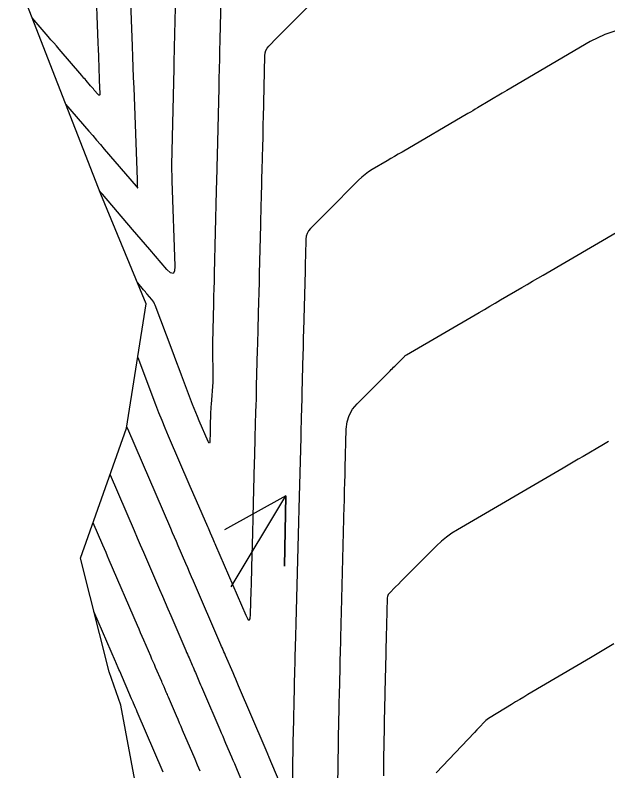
# Model space of a CAD drawing. Extents: x 954385 to 988206, y 1868364 to 1924553.
# Drawn here: x 957938.6 to 957989.3, y 1919003.2 to 1919067.8 of the extents above; entities that cross this region are included whole.
import ezdxf

# ---------------------------------------------------------------- set-up
doc = ezdxf.new("R2010")
doc.units = 0
for name, color, linetype in [('Ex_Major Contours', 7, 'Continuous'), ('Ex_Minor Contours', 7, 'Continuous'), ('Perimeter', 7, 'Continuous'), ('Slopes', 7, 'Continuous')]:
    doc.layers.add(name, color=color, linetype=linetype)

msp = doc.modelspace()

# ---------------------------------------------------------------- linework, layer by layer
at = {"layer": 'Ex_Major Contours'}
for points in [[(957952.39, 1919070.775), (957952.254, 1919065.041), (957952.243, 1919064.592), (957952.232, 1919064.143), (957952.222, 1919063.694), (957952.212, 1919063.245), (957952.024, 1919055), (957952.022, 1919054.885), (957952.022, 1919054.771), (957952.024, 1919054.656), (957952.027, 1919054.542), (957952.044, 1919054.083), (957952.048, 1919053.969), (957952.052, 1919053.854), (957952.056, 1919053.74), (957952.06, 1919053.625), (957952.314, 1919046.331), (957952.286, 1919045.894), (957952.161, 1919045.703), (957951.94, 1919045.759), (957951.623, 1919046.061), (957950.162, 1919047.763), (957949.797, 1919048.188), (957949.432, 1919048.614), (957949.066, 1919049.039), (957948.701, 1919049.464), (957946.109, 1919052.482), (957946.054, 1919052.547), (957945.948, 1919052.669), (957945.883, 1919052.745)], [(957989.383, 1919031.331), (957988.953, 1919031.08), (957987.231, 1919030.075), (957986.801, 1919029.824), (957986.37, 1919029.573), (957985.94, 1919029.322), (957985.509, 1919029.071), (957976.482, 1919023.804), (957976, 1919023.502), (957975.54, 1919023.17), (957975.102, 1919022.809), (957974.687, 1919022.419), (957971.666, 1919019.39), (957971.427, 1919019.152), (957971.189, 1919018.913), (957970.625, 1919018.348), (957970.559, 1919018.269), (957970.511, 1919018.182), (957970.481, 1919018.087), (957970.469, 1919017.984), (957970.438, 1919016.768), (957970.382, 1919014.623), (957970.372, 1919014.258), (957970.363, 1919013.894), (957970.354, 1919013.529), (957970.346, 1919013.164), (957970.272, 1919009.934), (957970.265, 1919009.609), (957970.257, 1919009.284), (957970.25, 1919008.959), (957970.242, 1919008.633), (957970.212, 1919007.333), (957970.205, 1919007.008), (957970.199, 1919006.683), (957970.194, 1919006.357), (957970.189, 1919006.032), (957970.158, 1919003.733), (957970.151, 1919003.241), (957970.145, 1919002.749)], [(957954.472, 1919003.153), (957954.253, 1919003.668), (957954.033, 1919004.182), (957952.971, 1919006.66), (957952.841, 1919006.964), (957952.711, 1919007.268), (957952.581, 1919007.572), (957952.45, 1919007.876), (957951.764, 1919009.476), (957951.716, 1919009.587), (957951.669, 1919009.699), (957951.621, 1919009.81), (957951.573, 1919009.921), (957951.381, 1919010.366), (957951.333, 1919010.477), (957951.285, 1919010.588), (957951.237, 1919010.699), (957951.189, 1919010.81), (957950.664, 1919012.023), (957950.561, 1919012.262), (957950.457, 1919012.502), (957950.354, 1919012.741), (957950.251, 1919012.98), (957949.652, 1919014.367), (957949.518, 1919014.678), (957949.384, 1919014.989), (957949.25, 1919015.3), (957949.115, 1919015.611), (957946.701, 1919021.207), (957946.563, 1919021.527), (957946.426, 1919021.846), (957946.288, 1919022.165), (957946.15, 1919022.484), (957945.323, 1919024.397)]]:
    msp.add_lwpolyline(points, dxfattribs=at)
at = {"layer": 'Ex_Minor Contours'}
for points in [[(957956.371, 1919074.945), (957956.151, 1919065.705), (957956.143, 1919065.362), (957956.135, 1919065.019), (957956.127, 1919064.676), (957956.119, 1919064.333), (957956.088, 1919062.961), (957956.081, 1919062.618), (957956.073, 1919062.275), (957956.065, 1919061.932), (957956.057, 1919061.589), (957955.925, 1919055.79), (957955.902, 1919054.807), (957955.901, 1919054.762), (957955.9, 1919054.718), (957955.899, 1919054.673), (957955.898, 1919054.629), (957955.852, 1919052.784), (957955.676, 1919045.708), (957955.659, 1919045.06), (957955.643, 1919044.411), (957955.626, 1919043.763), (957955.609, 1919043.115), (957955.523, 1919039.785), (957955.517, 1919039.505), (957955.516, 1919039.224), (957955.52, 1919038.944), (957955.527, 1919038.663), (957955.565, 1919037.541), (957955.571, 1919037.261), (957955.569, 1919036.981), (957955.56, 1919036.7), (957955.543, 1919036.421), (957955.405, 1919034.527), (957955.391, 1919034.314), (957955.379, 1919034.102), (957955.37, 1919033.889), (957955.363, 1919033.676), (957955.338, 1919032.735), (957955.333, 1919032.566), (957955.329, 1919032.397), (957955.324, 1919032.228), (957955.32, 1919032.06), (957955.302, 1919031.384), (957955.29, 1919031.256), (957955.262, 1919031.208), (957955.218, 1919031.242), (957955.159, 1919031.357), (957954.396, 1919033.123), (957954.248, 1919033.47), (957954.105, 1919033.819), (957953.966, 1919034.169), (957953.831, 1919034.521), (957952.89, 1919037.017), (957952.688, 1919037.55), (957952.487, 1919038.084), (957952.286, 1919038.617), (957952.085, 1919039.151), (957950.634, 1919042.997), (957950.578, 1919043.128), (957950.512, 1919043.252), (957950.435, 1919043.37), (957950.347, 1919043.482), (957949.953, 1919043.941), (957949.87, 1919044.037), (957949.788, 1919044.133), (957949.706, 1919044.229), (957949.623, 1919044.325), (957949.129, 1919044.9)], [(957945.534, 1919070.874), (957945.73, 1919065.418), (957945.749, 1919064.875), (957945.769, 1919064.333), (957945.81, 1919063.171), (957945.819, 1919062.938), (957945.827, 1919062.705), (957945.835, 1919062.473), (957945.844, 1919062.24), (957945.886, 1919061.085), (957945.88, 1919060.99), (957945.853, 1919060.949), (957945.806, 1919060.961), (957945.737, 1919061.026), (957945.42, 1919061.394), (957945.34, 1919061.486), (957945.261, 1919061.578), (957945.182, 1919061.67), (957945.102, 1919061.762), (957944.72, 1919062.207), (957944.629, 1919062.312), (957944.539, 1919062.417), (957944.449, 1919062.522), (957944.359, 1919062.626), (957942.406, 1919064.898), (957942.176, 1919065.165), (957941.946, 1919065.433), (957941.716, 1919065.7), (957941.486, 1919065.967), (957940.106, 1919067.572)], [(957942.968, 1919060.187), (957944.954, 1919057.88), (957945.285, 1919057.496), (957945.616, 1919057.111), (957945.947, 1919056.727), (957946.278, 1919056.342), (957948.993, 1919053.19), (957949.026, 1919053.152), (957949.118, 1919053.044), (957949.124, 1919053.038), (957949.129, 1919053.037), (957949.131, 1919053.041), (957949.132, 1919053.05), (957949.127, 1919053.176), (957949.125, 1919053.24), (957949.108, 1919053.7), (957949.106, 1919053.756), (957948.819, 1919061.59), (957948.786, 1919062.476), (957948.754, 1919063.362), (957948.722, 1919064.248), (957948.69, 1919065.134), (957948.528, 1919069.67)], [(957949.143, 1919038.534), (957950.663, 1919034.503), (957950.92, 1919033.832), (957951.185, 1919033.165), (957951.458, 1919032.501), (957951.739, 1919031.84), (957953.604, 1919027.524), (957954.138, 1919026.288), (957955.091, 1919024.084), (957955.149, 1919023.95), (957955.207, 1919023.816), (957955.264, 1919023.682), (957955.322, 1919023.548), (957955.553, 1919023.012), (957955.611, 1919022.878), (957955.669, 1919022.744), (957955.727, 1919022.61), (957955.785, 1919022.476), (957958.367, 1919016.494), (957958.543, 1919016.153), (957958.673, 1919016.053), (957958.756, 1919016.194), (957958.792, 1919016.576), (957958.845, 1919018.589), (957958.858, 1919019.093), (957958.871, 1919019.596), (957958.885, 1919020.099), (957958.898, 1919020.602), (957958.974, 1919023.523), (957958.983, 1919023.866), (957958.998, 1919024.439), (957959.001, 1919024.554), (957959.004, 1919024.668), (957959.007, 1919024.783), (957959.01, 1919024.897), (957959.133, 1919029.55), (957959.148, 1919030.092), (957959.162, 1919030.635), (957959.176, 1919031.178), (957959.191, 1919031.721), (957959.248, 1919033.892), (957959.262, 1919034.435), (957959.277, 1919034.978), (957959.291, 1919035.521), (957959.305, 1919036.063), (957959.387, 1919039.186), (957959.399, 1919039.643), (957959.41, 1919040.1), (957959.422, 1919040.556), (957959.434, 1919041.013), (957959.496, 1919043.369), (957959.501, 1919043.561), (957959.506, 1919043.752), (957959.511, 1919043.944), (957959.516, 1919044.136), (957959.536, 1919044.903), (957959.541, 1919045.095), (957959.546, 1919045.287), (957959.551, 1919045.478), (957959.556, 1919045.67), (957959.661, 1919049.876), (957959.675, 1919050.448), (957959.689, 1919051.019), (957959.703, 1919051.591), (957959.718, 1919052.163), (957959.787, 1919054.919), (957959.795, 1919055.256), (957959.803, 1919055.594), (957959.811, 1919055.931), (957959.819, 1919056.269), (957959.85, 1919057.619), (957959.858, 1919057.957), (957959.865, 1919058.294), (957959.873, 1919058.632), (957959.881, 1919058.969), (957960.002, 1919064.334), (957960.028, 1919064.567), (957960.095, 1919064.782), (957960.203, 1919064.98), (957960.352, 1919065.161), (957961.03, 1919065.85), (957961.2, 1919066.022), (957961.37, 1919066.194), (957961.539, 1919066.366), (957961.709, 1919066.537), (957963.755, 1919068.606)], [(957990.368, 1919066.559), (957989.067, 1919066.155), (957987.814, 1919065.538), (957980.693, 1919061.343), (957980.308, 1919061.117), (957978.188, 1919059.868), (957977.984, 1919059.748), (957977.78, 1919059.628), (957977.577, 1919059.508), (957977.373, 1919059.389), (957971.738, 1919056.091), (957971.418, 1919055.904), (957971.098, 1919055.717), (957970.778, 1919055.529), (957970.459, 1919055.342), (957969.18, 1919054.594), (957968.868, 1919054.397), (957968.57, 1919054.182), (957968.287, 1919053.947), (957968.018, 1919053.694), (957965.303, 1919050.961), (957963.898, 1919049.547), (957963.734, 1919049.35), (957963.614, 1919049.133), (957963.54, 1919048.896), (957963.511, 1919048.641), (957963.476, 1919047.271), (957963.471, 1919047.049), (957963.465, 1919046.828), (957963.454, 1919046.384), (957963.452, 1919046.274), (957963.449, 1919046.163), (957963.446, 1919046.052), (957963.443, 1919045.941), (957963.308, 1919040.772), (957963.295, 1919040.28), (957963.283, 1919039.789), (957963.27, 1919039.297), (957963.257, 1919038.805), (957963.201, 1919036.685), (957963.19, 1919036.269), (957963.18, 1919035.854), (957963.169, 1919035.438), (957963.158, 1919035.023), (957963.113, 1919033.361), (957963.102, 1919032.946), (957963.091, 1919032.53), (957963.08, 1919032.115), (957963.069, 1919031.699), (957962.908, 1919025.612), (957962.905, 1919025.476), (957962.881, 1919024.547), (957962.878, 1919024.466), (957962.652, 1919015.782), (957962.623, 1919014.687), (957962.578, 1919012.932), (957962.563, 1919012.368), (957962.56, 1919012.255), (957962.557, 1919012.142), (957962.554, 1919012.029), (957962.552, 1919011.916), (957962.482, 1919008.897), (957962.475, 1919008.555), (957962.467, 1919008.213), (957962.459, 1919007.871), (957962.451, 1919007.528), (957962.408, 1919005.639), (957962.4, 1919005.285), (957962.393, 1919004.931), (957962.387, 1919004.576), (957962.382, 1919004.222), (957962.331, 1919000.316)], [(957966.17, 1918996.411), (957966.291, 1919005.558), (957966.293, 1919005.682), (957966.295, 1919005.807), (957966.297, 1919005.931), (957966.3, 1919006.055), (957966.357, 1919008.517), (957966.37, 1919009.089), (957966.383, 1919009.661), (957966.435, 1919011.914), (957966.44, 1919012.134), (957966.445, 1919012.355), (957966.457, 1919012.878), (957966.458, 1919012.948), (957966.46, 1919013.018), (957966.462, 1919013.087), (957966.464, 1919013.157), (957966.532, 1919015.793), (957966.557, 1919016.744), (957966.795, 1919025.883), (957966.802, 1919026.152), (957966.809, 1919026.42), (957966.816, 1919026.689), (957966.823, 1919026.957), (957966.852, 1919028.031), (957966.859, 1919028.3), (957966.866, 1919028.568), (957966.873, 1919028.837), (957966.88, 1919029.105), (957966.968, 1919032.398), (957967.039, 1919033.013), (957967.219, 1919033.581), (957967.507, 1919034.103), (957967.904, 1919034.578), (957970.713, 1919037.389), (957970.814, 1919037.489), (957970.914, 1919037.59), (957971.015, 1919037.69), (957971.115, 1919037.791), (957971.679, 1919038.356), (957971.793, 1919038.471), (957971.946, 1919038.624), (957971.986, 1919038.661), (957972.027, 1919038.695), (957972.071, 1919038.727), (957972.116, 1919038.755), (957978.32, 1919042.374), (957978.778, 1919042.641), (957979.235, 1919042.908), (957979.693, 1919043.175), (957980.151, 1919043.443), (957981.982, 1919044.511), (957982.44, 1919044.778), (957982.897, 1919045.045), (957983.355, 1919045.312), (957983.813, 1919045.579), (957990.391, 1919049.417)], [(957962.093, 1919000.27), (957960.386, 1919004.332), (957960.357, 1919004.4), (957960.329, 1919004.468), (957960.3, 1919004.535), (957960.271, 1919004.603), (957960.127, 1919004.94), (957960.04, 1919005.142), (957957.759, 1919010.463), (957957.641, 1919010.738), (957957.522, 1919011.013), (957957.404, 1919011.287), (957957.286, 1919011.562), (957956.639, 1919013.059), (957956.574, 1919013.21), (957956.509, 1919013.361), (957956.378, 1919013.664), (957956.312, 1919013.816), (957956.247, 1919013.967), (957953.898, 1919019.409), (957953.736, 1919019.784), (957953.574, 1919020.159), (957953.412, 1919020.534), (957953.25, 1919020.909), (957952.603, 1919022.409), (957952.441, 1919022.784), (957952.28, 1919023.159), (957952.118, 1919023.534), (957951.956, 1919023.909), (957948.281, 1919032.413), (957948.254, 1919032.476), (957948.248, 1919032.489), (957948.243, 1919032.502), (957948.238, 1919032.515), (957948.233, 1919032.528), (957948.203, 1919032.608)], [(957946.768, 1919028.484), (957948.82, 1919023.734), (957949.086, 1919023.118), (957949.352, 1919022.502), (957949.618, 1919021.886), (957949.884, 1919021.27), (957951.003, 1919018.678), (957951.241, 1919018.126), (957951.479, 1919017.574), (957951.717, 1919017.022), (957951.955, 1919016.47), (957953.249, 1919013.474), (957953.317, 1919013.316), (957953.385, 1919013.159), (957953.453, 1919013.001), (957953.521, 1919012.844), (957953.793, 1919012.214), (957953.861, 1919012.056), (957953.929, 1919011.899), (957953.997, 1919011.742), (957954.065, 1919011.584), (957954.429, 1919010.742), (957954.512, 1919010.549), (957954.596, 1919010.356), (957954.679, 1919010.163), (957954.761, 1919009.969), (957956.155, 1919006.719), (957956.28, 1919006.428), (957956.404, 1919006.138), (957956.529, 1919005.847), (957956.654, 1919005.556), (957957.152, 1919004.392), (957957.276, 1919004.101), (957957.4, 1919003.81), (957957.524, 1919003.519), (957957.647, 1919003.227), (957960.367, 1918996.751)], [(957951.301, 1919003.069), (957949.087, 1919008.237), (957949.018, 1919008.398), (957948.949, 1919008.559), (957948.767, 1919008.983), (957948.742, 1919009.042), (957948.716, 1919009.1), (957948.64, 1919009.277), (957948.615, 1919009.336), (957947.59, 1919011.705), (957947.53, 1919011.845), (957947.47, 1919011.984), (957947.319, 1919012.334), (957947.258, 1919012.474), (957947.228, 1919012.543), (957945.389, 1919016.808)], [(957989.858, 1919014.03), (957988.851, 1919013.437), (957987.843, 1919012.844), (957982.505, 1919009.701), (957982.153, 1919009.493), (957981.802, 1919009.284), (957981.452, 1919009.074), (957981.102, 1919008.863), (957979.273, 1919007.756), (957979.142, 1919007.67), (957979.017, 1919007.577), (957978.899, 1919007.475), (957978.787, 1919007.365), (957978.354, 1919006.908), (957978.138, 1919006.68), (957977.921, 1919006.452), (957974.656, 1919003.008)]]:
    msp.add_lwpolyline(points, dxfattribs=at)
at = {"layer": 'Perimeter'}
msp.add_lwpolyline([(957974.671, 1918853.956), (957971.691, 1918863.536), (957969.153, 1918873.215), (957966.605, 1918882.892), (957964.105, 1918892.58), (957961.58, 1918902.262), (957959.271, 1918911.992), (957957.104, 1918921.755), (957954.809, 1918931.489), (957952.428, 1918941.203), (957950.425, 1918951.002), (957949.07, 1918960.947), (957947.365, 1918970.813), (957946.225, 1918980.806), (957947.369, 1918991.311), (957948.976, 1919001.92), (957947.688, 1919008.805), (957946.681, 1919011.654), (957944.248, 1919021.357), (957948.184, 1919032.489), (957949.869, 1919043.116), (957945.982, 1919052.492), (957942.292, 1919061.913), (957938.649, 1919071.344)], dxfattribs=at)
at = {"layer": 'Slopes'}
msp.add_lwpolyline([(957957.131, 1919018.928), (957961.809, 1919026.693), (957961.697, 1919020.694), (957961.809, 1919026.693), (957956.558, 1919023.79)], dxfattribs=at)

doc.saveas('drawing.dxf')
